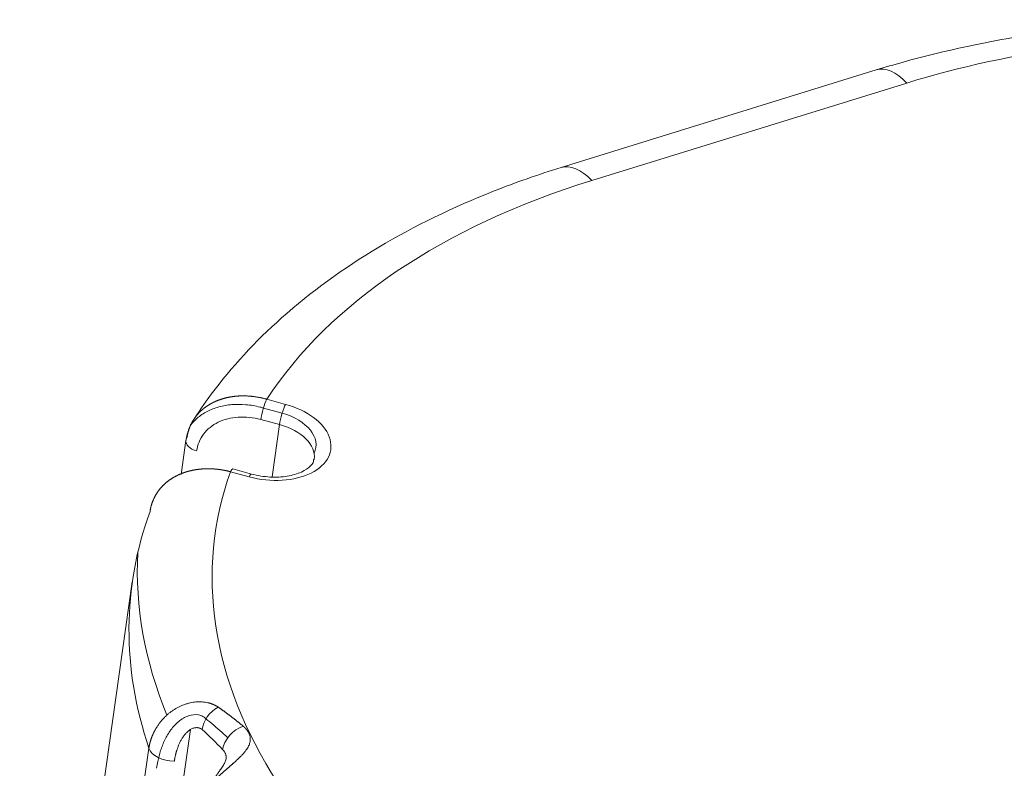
# Model space of a CAD drawing. Header units: millimetres. Extents: x 25069 to 61396, y 8621 to 21558.
# Tile 662 of 700: x 59929 to 59994, y 15997 to 16047. Entities that reach past the tile are written whole.
import ezdxf

# ---------------------------------------------------------------- set-up
doc = ezdxf.new("R2010")
doc.units = ezdxf.units.MM
doc.layers.add('10', color=7, linetype='Continuous')

msp = doc.modelspace()

# ---------------------------------------------------------------- linework, layer by layer
at = {"layer": '10', "color": 7, "linetype": 'Continuous', "lineweight": 20}
for p, q in [((59985.49, 16043.303), (59964.559, 16036.825)), ((59987.521, 16042.437), (59966.59, 16035.96)), ((59945.01, 16021.423), (59946.256, 16021.084)), ((59944.791, 16020.839), (59946.037, 16020.5)), ((59945.862, 16019.735), (59944.617, 16020.074)), ((59945.371, 16016.261), (59945.862, 16019.735)), ((59939.646, 16018.692), (59939.326, 16016.429)), ((59943.848, 16016.269), (59942.602, 16016.608)), ((59944, 16016.451), (59942.754, 16016.79)), ((59944.004, 16016.45), (59944, 16016.451)), ((59936.083, 16009.286), (59928.603, 15956.384)), ((59931.933, 15942.794), (59939.947, 15999.479)), ((59929.863, 15946.456), (59937.184, 15998.237))]:
    msp.add_line(p, q, dxfattribs=at)
for centre, major_axis, ratio, start_param, end_param in [((60016.976, 16011.276), (-54.458, 7.699), 0.613111, 4.911543, 5.367928), ((59986.968, 16038.526), (1.478, -4.777), 0.481571, 2.366793, 3.141612), ((59966.037, 16032.049), (1.478, -4.777), 0.481571, 2.366793, 3.141882), ((59996.045, 16004.798), (-54.458, 7.699), 0.613111, 5.367928, 6.003257), ((59945.052, 16018.676), (4.208, -0.595), 0.613111, 4.50981, 7.651403), ((59944.9, 16020.641), (-0.263, -0.965), 0.158944, 3.811617, 5.382414), ((59946.145, 16020.302), (-0.263, -0.965), 0.158944, 3.811617, 5.382414), ((59945.052, 16018.676), (3.218, -0.455), 0.613111, 6.083645, 7.630664), ((59944.941, 16017.894), (-3.218, 0.455), 0.613111, 3.141549, 4.50981), ((59940.636, 16018.552), (0.99, -0.14), 0.613111, 3.141615, 4.50981), ((59940.636, 16018.552), (0.99, -0.14), 0.613111, 2.866918, 3.141615), ((59944.941, 16017.894), (-3.218, 0.455), 0.613111, 3.120981, 3.141549), ((59996.045, 16004.798), (-54.458, 7.699), 0.613111, 6.157956, 6.771176), ((59942.492, 16015.825), (0.263, 0.965), 0.158944, 6.283165, 6.95321), ((59943.737, 16015.486), (0.263, 0.965), 0.158944, 6.283165, 6.95321), ((59995.492, 16000.887), (59.409, -8.399), 0.613111, 3.01111, 3.439176), ((59996.045, 16004.798), (-59.409, 8.399), 0.613111, 0.053715, 0.343738), ((59941.987, 15999.859), (1.015, 1.104), 0.675275, 1.103811, 2.43016), ((59943.338, 15998.531), (1.08, 1.041), 0.633491, 0.940306, 2.469805), ((59938.642, 15998.304), (-1.485, 0.21), 0.613111, 0.297584, 1.811904)]:
    msp.add_ellipse(centre, major_axis=major_axis, ratio=ratio, start_param=start_param, end_param=end_param, dxfattribs=at)
for points, knots in [([(60010.824, 16046.607), (60009.059, 16046.646), (60004.012, 16046.613), (59995.985, 16045.869), (59989.414, 16044.466), (59986.077, 16043.484), (59985.49, 16043.303)], [0, 0, 0, 0, 0.197065, 0.569511, 0.923575, 1, 1, 1, 1]), ([(59964.559, 16036.825), (59963.028, 16036.352), (59958.743, 16034.848), (59952.253, 16031.69), (59945.953, 16027.117), (59942.144, 16022.995), (59940.458, 16020.544), (59940.06, 16019.918)], [0, 0, 0, 0, 0.140961, 0.407529, 0.674761, 0.918681, 1, 1, 1, 1]), ([(59940.265, 16020.226), (59940.267, 16020.23), (59940.276, 16020.241), (59940.29, 16020.26), (59940.308, 16020.283), (59940.325, 16020.305), (59940.343, 16020.327), (59940.361, 16020.35), (59940.379, 16020.372), (59940.398, 16020.394), (59940.417, 16020.416), (59940.436, 16020.437), (59940.455, 16020.459), (59940.474, 16020.48), (59940.494, 16020.501), (59940.514, 16020.522), (59940.534, 16020.543), (59940.555, 16020.564), (59940.575, 16020.585), (59940.596, 16020.605), (59940.617, 16020.625), (59940.638, 16020.645), (59940.66, 16020.665), (59940.682, 16020.685), (59940.704, 16020.705), (59940.726, 16020.724), (59940.748, 16020.744), (59940.771, 16020.763), (59940.794, 16020.782), (59940.817, 16020.801), (59940.84, 16020.819), (59940.863, 16020.838), (59940.887, 16020.856), (59940.911, 16020.874), (59940.935, 16020.892), (59940.96, 16020.91), (59940.984, 16020.927), (59941.009, 16020.945), (59941.034, 16020.962), (59941.059, 16020.979), (59941.085, 16020.996), (59941.11, 16021.012), (59941.136, 16021.029), (59941.162, 16021.045), (59941.188, 16021.061), (59941.215, 16021.077), (59941.241, 16021.093), (59941.268, 16021.108), (59941.295, 16021.124), (59941.322, 16021.139), (59941.35, 16021.154), (59941.377, 16021.168), (59941.405, 16021.183), (59941.433, 16021.197), (59941.461, 16021.211), (59941.492, 16021.226), (59941.526, 16021.242), (59941.562, 16021.259), (59941.599, 16021.276), (59941.637, 16021.293), (59941.675, 16021.309), (59941.713, 16021.325), (59941.752, 16021.341), (59941.792, 16021.356), (59941.832, 16021.371), (59941.873, 16021.386), (59941.915, 16021.401), (59941.957, 16021.415), (59941.999, 16021.429), (59942.042, 16021.443), (59942.086, 16021.456), (59942.13, 16021.469), (59942.175, 16021.482), (59942.221, 16021.494), (59942.267, 16021.506), (59942.313, 16021.518), (59942.36, 16021.529), (59942.408, 16021.539), (59942.456, 16021.549), (59942.505, 16021.559), (59942.554, 16021.569), (59942.604, 16021.577), (59942.655, 16021.586), (59942.706, 16021.594), (59942.758, 16021.601), (59942.81, 16021.608), (59942.862, 16021.614), (59942.916, 16021.62), (59942.97, 16021.625), (59943.024, 16021.63), (59943.079, 16021.634), (59943.134, 16021.638), (59943.19, 16021.641), (59943.247, 16021.643), (59943.304, 16021.645), (59943.361, 16021.646), (59943.419, 16021.647), (59943.478, 16021.647), (59943.537, 16021.646), (59943.596, 16021.645), (59943.656, 16021.643), (59943.717, 16021.64), (59943.778, 16021.636), (59943.839, 16021.632), (59943.901, 16021.627), (59943.963, 16021.622), (59944.026, 16021.615), (59944.089, 16021.608), (59944.152, 16021.6), (59944.216, 16021.591), (59944.281, 16021.582), (59944.345, 16021.572), (59944.41, 16021.561), (59944.476, 16021.549), (59944.542, 16021.536), (59944.608, 16021.522), (59944.674, 16021.508), (59944.741, 16021.493), (59944.808, 16021.477), (59944.875, 16021.46), (59944.943, 16021.442), (59944.988, 16021.429), (59945.01, 16021.423)], [0, 0, 0, 0, 0.00309, 0.009285, 0.015484, 0.021687, 0.027894, 0.034105, 0.04032, 0.046539, 0.052762, 0.058989, 0.065219, 0.071454, 0.077693, 0.083935, 0.090182, 0.096433, 0.102687, 0.108946, 0.115209, 0.121475, 0.127746, 0.13402, 0.140299, 0.146581, 0.152868, 0.159158, 0.165453, 0.171751, 0.178054, 0.18436, 0.190671, 0.196985, 0.203304, 0.209626, 0.215953, 0.222283, 0.228618, 0.234956, 0.241298, 0.247645, 0.253995, 0.26035, 0.266708, 0.273071, 0.279437, 0.285807, 0.292182, 0.29856, 0.304943, 0.311329, 0.31772, 0.324114, 0.330513, 0.336915, 0.344957, 0.353061, 0.361226, 0.369453, 0.377741, 0.386092, 0.394504, 0.402977, 0.411512, 0.420109, 0.428768, 0.437489, 0.446271, 0.455114, 0.46402, 0.472987, 0.482016, 0.491106, 0.500258, 0.509472, 0.518748, 0.528085, 0.537484, 0.546945, 0.556467, 0.566051, 0.575697, 0.585404, 0.595174, 0.605004, 0.614897, 0.624851, 0.634867, 0.644945, 0.655084, 0.665285, 0.675548, 0.685872, 0.696258, 0.706706, 0.717216, 0.727787, 0.73842, 0.749114, 0.75987, 0.770688, 0.781568, 0.792509, 0.803512, 0.814577, 0.825703, 0.836891, 0.848141, 0.859452, 0.870825, 0.88226, 0.893757, 0.905315, 0.916935, 0.928616, 0.940359, 0.952164, 0.96403, 0.975959, 0.987948, 1, 1, 1, 1]), ([(59944.791, 16020.838), (59944.715, 16020.86), (59944.64, 16020.881), (59944.253, 16020.979), (59943.937, 16021.034), (59943.308, 16021.09), (59943.001, 16021.091), (59942.403, 16021.042), (59942.108, 16020.99), (59941.555, 16020.837), (59941.295, 16020.735), (59940.81, 16020.484), (59940.585, 16020.333), (59940.229, 16020.029), (59940.087, 16019.881), (59939.96, 16019.721)], [0, 0, 0, 0, 0.040264, 0.040264, 0.205791, 0.205791, 0.371318, 0.371318, 0.536845, 0.536845, 0.702372, 0.702372, 0.867898, 0.867898, 1, 1, 1, 1]), ([(59944.617, 16020.074), (59944.365, 16020.143), (59944.113, 16020.19), (59943.608, 16020.244), (59943.36, 16020.249), (59942.878, 16020.218), (59942.643, 16020.182), (59942.193, 16020.067), (59941.983, 16019.99), (59941.589, 16019.797), (59941.405, 16019.68), (59941.08, 16019.416), (59940.937, 16019.268), (59940.691, 16018.941), (59940.59, 16018.763), (59940.436, 16018.389), (59940.382, 16018.192), (59940.353, 16017.985)], [0, 0, 0, 0, 0.125, 0.125, 0.25, 0.25, 0.375, 0.375, 0.5, 0.5, 0.625, 0.625, 0.75, 0.75, 0.875, 0.875, 1, 1, 1, 1]), ([(59939.706, 16018.851), (59939.708, 16018.86), (59939.71, 16018.879), (59939.715, 16018.907), (59939.719, 16018.934), (59939.724, 16018.962), (59939.729, 16018.989), (59939.734, 16019.017), (59939.74, 16019.044), (59939.746, 16019.071), (59939.752, 16019.099), (59939.758, 16019.126), (59939.764, 16019.153), (59939.771, 16019.18), (59939.778, 16019.207), (59939.785, 16019.234), (59939.793, 16019.261), (59939.8, 16019.288), (59939.808, 16019.314), (59939.816, 16019.341), (59939.825, 16019.368), (59939.834, 16019.394), (59939.842, 16019.421), (59939.852, 16019.447), (59939.861, 16019.473), (59939.871, 16019.499), (59939.881, 16019.525), (59939.891, 16019.551), (59939.901, 16019.577), (59939.912, 16019.603), (59939.923, 16019.629), (59939.934, 16019.654), (59939.945, 16019.68), (59939.957, 16019.705), (59939.968, 16019.731), (59939.981, 16019.756), (59939.993, 16019.781), (59940.005, 16019.806), (59940.018, 16019.831), (59940.031, 16019.856), (59940.045, 16019.881), (59940.058, 16019.905), (59940.072, 16019.93), (59940.086, 16019.954), (59940.1, 16019.978), (59940.115, 16020.002), (59940.13, 16020.026), (59940.145, 16020.05), (59940.16, 16020.074), (59940.175, 16020.098), (59940.191, 16020.121), (59940.207, 16020.145), (59940.223, 16020.168), (59940.24, 16020.191), (59940.253, 16020.21), (59940.262, 16020.222), (59940.265, 16020.226)], [0, 0, 0, 0, 0.018374, 0.036761, 0.055159, 0.073569, 0.091992, 0.110426, 0.128872, 0.147331, 0.165801, 0.184284, 0.202778, 0.221285, 0.239804, 0.258335, 0.276877, 0.295432, 0.313999, 0.332578, 0.35117, 0.369773, 0.388388, 0.407015, 0.425655, 0.444306, 0.46297, 0.481646, 0.500334, 0.519034, 0.537746, 0.55647, 0.575206, 0.593955, 0.612715, 0.631488, 0.650273, 0.66907, 0.687879, 0.7067, 0.725533, 0.744379, 0.763236, 0.782106, 0.800988, 0.819882, 0.838788, 0.857707, 0.876637, 0.89558, 0.914535, 0.933502, 0.952482, 0.971473, 0.990477, 1, 1, 1, 1]), ([(59948.125, 16017.414), (59948.145, 16017.276), (59948.009, 16017.024), (59947.356, 16016.558), (59946.399, 16016.274), (59945.205, 16016.213), (59944.414, 16016.342), (59944, 16016.451)], [0, 0, 0, 0, 0.233936, 0.417725, 0.608672, 0.800253, 1, 1, 1, 1]), ([(59942.602, 16016.608), (59942.591, 16016.611), (59942.568, 16016.617), (59942.534, 16016.625), (59942.5, 16016.634), (59942.466, 16016.642), (59942.432, 16016.65), (59942.398, 16016.658), (59942.364, 16016.665), (59942.331, 16016.672), (59942.297, 16016.679), (59942.263, 16016.686), (59942.23, 16016.693), (59942.196, 16016.7), (59942.163, 16016.706), (59942.13, 16016.712), (59942.096, 16016.718), (59942.063, 16016.723), (59942.03, 16016.729), (59941.997, 16016.734), (59941.964, 16016.739), (59941.932, 16016.744), (59941.899, 16016.749), (59941.866, 16016.753), (59941.834, 16016.757), (59941.802, 16016.761), (59941.769, 16016.765), (59941.737, 16016.769), (59941.705, 16016.772), (59941.673, 16016.776), (59941.641, 16016.779), (59941.61, 16016.782), (59941.578, 16016.784), (59941.546, 16016.787), (59941.515, 16016.789), (59941.484, 16016.791), (59941.452, 16016.793), (59941.421, 16016.795), (59941.39, 16016.797), (59941.359, 16016.798), (59941.329, 16016.8), (59941.298, 16016.801), (59941.267, 16016.802), (59941.237, 16016.803), (59941.207, 16016.803), (59941.177, 16016.804), (59941.147, 16016.804), (59941.117, 16016.804), (59941.087, 16016.804), (59941.057, 16016.804), (59941.028, 16016.803), (59940.998, 16016.803), (59940.969, 16016.802), (59940.94, 16016.801), (59940.911, 16016.8), (59940.882, 16016.799), (59940.853, 16016.798), (59940.824, 16016.796), (59940.796, 16016.795), (59940.767, 16016.793), (59940.739, 16016.791), (59940.711, 16016.789), (59940.683, 16016.787), (59940.655, 16016.785), (59940.628, 16016.782), (59940.6, 16016.78), (59940.572, 16016.777), (59940.545, 16016.774), (59940.518, 16016.771), (59940.491, 16016.768), (59940.464, 16016.764), (59940.437, 16016.761), (59940.411, 16016.758), (59940.384, 16016.754), (59940.358, 16016.75), (59940.332, 16016.746), (59940.306, 16016.742), (59940.28, 16016.738), (59940.254, 16016.734), (59940.228, 16016.729), (59940.203, 16016.725), (59940.177, 16016.72), (59940.152, 16016.715), (59940.127, 16016.711), (59940.102, 16016.706), (59940.077, 16016.701), (59940.053, 16016.695), (59940.028, 16016.69), (59940.004, 16016.685), (59939.98, 16016.679), (59939.956, 16016.674), (59939.932, 16016.668), (59939.908, 16016.662), (59939.884, 16016.656), (59939.861, 16016.65), (59939.837, 16016.644), (59939.814, 16016.638), (59939.791, 16016.631), (59939.768, 16016.625), (59939.745, 16016.619), (59939.723, 16016.612), (59939.7, 16016.605), (59939.678, 16016.599), (59939.656, 16016.592), (59939.633, 16016.585), (59939.612, 16016.578), (59939.59, 16016.571), (59939.568, 16016.563), (59939.547, 16016.556), (59939.525, 16016.549), (59939.504, 16016.542), (59939.483, 16016.534), (59939.462, 16016.526), (59939.441, 16016.519), (59939.421, 16016.511), (59939.4, 16016.503), (59939.38, 16016.495), (59939.36, 16016.488), (59939.339, 16016.48), (59939.32, 16016.472), (59939.3, 16016.463), (59939.28, 16016.455), (59939.261, 16016.447), (59939.241, 16016.439), (59939.222, 16016.43), (59939.203, 16016.422), (59939.184, 16016.413), (59939.165, 16016.405), (59939.146, 16016.396), (59939.128, 16016.388), (59939.109, 16016.379), (59939.091, 16016.37), (59939.073, 16016.361), (59939.043, 16016.347), (59939.002, 16016.326), (59938.95, 16016.299), (59938.899, 16016.271), (59938.848, 16016.242), (59938.798, 16016.213), (59938.749, 16016.183), (59938.7, 16016.153), (59938.652, 16016.121), (59938.605, 16016.09), (59938.559, 16016.057), (59938.513, 16016.024), (59938.468, 16015.99), (59938.424, 16015.956), (59938.38, 16015.921), (59938.337, 16015.886), (59938.295, 16015.85), (59938.254, 16015.814), (59938.213, 16015.776), (59938.174, 16015.739), (59938.135, 16015.701), (59938.096, 16015.662), (59938.059, 16015.623), (59938.022, 16015.583), (59937.986, 16015.543), (59937.951, 16015.503), (59937.917, 16015.462), (59937.884, 16015.42), (59937.851, 16015.378), (59937.819, 16015.336), (59937.788, 16015.293), (59937.758, 16015.249), (59937.729, 16015.206), (59937.7, 16015.161), (59937.672, 16015.117), (59937.645, 16015.072), (59937.619, 16015.027), (59937.594, 16014.981), (59937.57, 16014.935), (59937.546, 16014.889), (59937.523, 16014.842), (59937.502, 16014.795), (59937.48, 16014.748), (59937.46, 16014.7), (59937.441, 16014.652), (59937.422, 16014.604), (59937.405, 16014.555), (59937.388, 16014.506), (59937.372, 16014.457), (59937.357, 16014.408), (59937.342, 16014.358), (59937.329, 16014.309), (59937.316, 16014.259), (59937.304, 16014.208), (59937.293, 16014.158), (59937.283, 16014.107), (59937.274, 16014.057), (59937.265, 16014.006), (59937.26, 16013.971), (59937.258, 16013.954)], [0, 0, 0, 0, 0.004547, 0.009083, 0.013607, 0.018119, 0.02262, 0.027109, 0.031587, 0.036052, 0.040507, 0.044949, 0.04938, 0.0538, 0.058208, 0.062604, 0.066988, 0.071361, 0.075723, 0.080072, 0.08441, 0.088737, 0.093052, 0.097355, 0.101647, 0.105927, 0.110195, 0.114452, 0.118697, 0.122931, 0.127152, 0.131363, 0.135561, 0.139749, 0.143924, 0.148088, 0.15224, 0.156381, 0.160509, 0.164627, 0.168733, 0.172827, 0.176909, 0.18098, 0.185039, 0.189087, 0.193123, 0.197147, 0.20116, 0.205161, 0.209151, 0.213129, 0.217095, 0.22105, 0.224993, 0.228924, 0.232844, 0.236752, 0.240648, 0.244533, 0.248407, 0.252268, 0.256119, 0.259957, 0.263784, 0.267599, 0.271403, 0.275195, 0.278975, 0.282744, 0.286501, 0.290246, 0.29398, 0.297702, 0.301413, 0.305112, 0.308799, 0.312475, 0.316139, 0.319792, 0.323433, 0.327062, 0.33068, 0.334286, 0.33788, 0.341463, 0.345034, 0.348594, 0.352141, 0.355678, 0.359202, 0.362715, 0.366217, 0.369707, 0.373185, 0.376652, 0.380106, 0.38355, 0.386982, 0.390402, 0.39381, 0.397207, 0.400592, 0.403966, 0.407328, 0.410678, 0.414017, 0.417344, 0.42066, 0.423963, 0.427256, 0.430536, 0.433805, 0.437063, 0.440309, 0.443543, 0.446765, 0.449976, 0.453176, 0.456363, 0.459539, 0.462704, 0.465857, 0.468998, 0.472128, 0.475246, 0.478352, 0.481447, 0.48453, 0.487601, 0.490661, 0.493709, 0.496746, 0.499771, 0.508688, 0.517594, 0.52649, 0.535375, 0.544251, 0.553116, 0.56197, 0.570815, 0.579649, 0.588472, 0.597286, 0.606089, 0.614882, 0.623665, 0.632437, 0.6412, 0.649951, 0.658693, 0.667425, 0.676146, 0.684857, 0.693557, 0.702248, 0.710928, 0.719598, 0.728258, 0.736907, 0.745547, 0.754176, 0.762795, 0.771403, 0.780002, 0.78859, 0.797168, 0.805736, 0.814294, 0.822842, 0.831379, 0.839906, 0.848424, 0.85693, 0.865427, 0.873914, 0.88239, 0.890857, 0.899313, 0.907759, 0.916195, 0.924621, 0.933037, 0.941443, 0.949838, 0.958224, 0.966599, 0.974964, 0.98332, 0.991665, 1, 1, 1, 1]), ([(59937.184, 15998.237), (59937.185, 15998.246), (59937.188, 15998.265), (59937.192, 15998.292), (59937.196, 15998.319), (59937.201, 15998.345), (59937.206, 15998.372), (59937.211, 15998.398), (59937.216, 15998.424), (59937.221, 15998.451), (59937.227, 15998.476), (59937.232, 15998.502), (59937.238, 15998.527), (59937.244, 15998.553), (59937.251, 15998.578), (59937.257, 15998.603), (59937.263, 15998.627), (59937.27, 15998.652), (59937.277, 15998.676), (59937.284, 15998.7), (59937.291, 15998.724), (59937.298, 15998.748), (59937.305, 15998.771), (59937.312, 15998.794), (59937.32, 15998.818), (59937.328, 15998.84), (59937.335, 15998.863), (59937.343, 15998.886), (59937.351, 15998.908), (59937.359, 15998.93), (59937.367, 15998.952), (59937.375, 15998.973), (59937.384, 15998.995), (59937.392, 15999.016), (59937.4, 15999.037), (59937.409, 15999.058), (59937.417, 15999.079), (59937.426, 15999.099), (59937.435, 15999.119), (59937.443, 15999.139), (59937.452, 15999.159), (59937.461, 15999.179), (59937.47, 15999.198), (59937.479, 15999.218), (59937.488, 15999.237), (59937.497, 15999.255), (59937.506, 15999.274), (59937.515, 15999.292), (59937.524, 15999.311), (59937.533, 15999.329), (59937.542, 15999.346), (59937.551, 15999.364), (59937.56, 15999.381), (59937.569, 15999.398), (59937.578, 15999.415), (59937.587, 15999.432), (59937.596, 15999.449), (59937.606, 15999.465), (59937.615, 15999.481), (59937.624, 15999.497), (59937.633, 15999.513), (59937.642, 15999.529), (59937.651, 15999.544), (59937.66, 15999.559), (59937.669, 15999.574), (59937.678, 15999.589), (59937.687, 15999.603), (59937.73, 15999.672), (59937.808, 15999.79), (59937.928, 15999.952), (59938.05, 16000.1), (59938.181, 16000.244), (59938.323, 16000.384), (59938.475, 16000.52), (59938.629, 16000.642), (59938.849, 16000.799), (59939.139, 16000.97), (59939.456, 16001.109), (59939.714, 16001.195), (59939.915, 16001.246), (59940.112, 16001.284), (59940.312, 16001.308), (59940.514, 16001.317), (59940.716, 16001.312), (59940.91, 16001.292), (59941.05, 16001.266), (59941.14, 16001.245), (59941.183, 16001.234), (59941.226, 16001.223), (59941.268, 16001.21), (59941.31, 16001.197), (59941.35, 16001.183), (59941.39, 16001.169), (59941.429, 16001.153), (59941.467, 16001.138), (59941.505, 16001.121), (59941.542, 16001.104), (59941.578, 16001.086), (59941.613, 16001.068), (59941.648, 16001.049), (59941.681, 16001.03), (59941.714, 16001.01), (59941.747, 16000.99), (59941.768, 16000.975), (59941.778, 16000.968)], [0, 0, 0, 0, 0.00484, 0.009648, 0.014424, 0.019167, 0.023878, 0.028557, 0.033203, 0.037817, 0.042399, 0.046948, 0.051464, 0.055949, 0.060401, 0.06482, 0.069208, 0.073563, 0.077885, 0.082175, 0.086433, 0.090659, 0.094852, 0.099012, 0.103141, 0.107237, 0.1113, 0.115332, 0.119331, 0.123297, 0.127231, 0.131133, 0.135003, 0.13884, 0.142645, 0.146417, 0.150157, 0.153865, 0.15754, 0.161183, 0.164794, 0.168372, 0.171918, 0.175432, 0.178913, 0.182362, 0.185779, 0.189163, 0.192515, 0.195835, 0.199122, 0.202377, 0.2056, 0.20879, 0.211948, 0.215073, 0.218167, 0.221228, 0.224256, 0.227252, 0.230216, 0.233148, 0.236047, 0.238914, 0.241749, 0.244551, 0.247322, 0.250059, 0.283869, 0.31597, 0.346368, 0.375067, 0.408087, 0.43981, 0.470249, 0.49942, 0.564277, 0.624945, 0.657468, 0.689052, 0.719765, 0.749681, 0.782129, 0.813664, 0.844409, 0.874503, 0.881837, 0.889115, 0.896339, 0.903512, 0.910636, 0.917714, 0.924748, 0.931741, 0.938695, 0.945613, 0.952498, 0.959353, 0.96618, 0.972982, 0.979762, 0.986523, 0.993268, 1, 1, 1, 1]), ([(59941.778, 16000.968), (59941.794, 16000.958), (59941.824, 16000.937), (59941.871, 16000.904), (59941.917, 16000.872), (59941.964, 16000.839), (59942.01, 16000.806), (59942.057, 16000.773), (59942.104, 16000.74), (59942.15, 16000.706), (59942.197, 16000.672), (59942.244, 16000.638), (59942.291, 16000.603), (59942.338, 16000.568), (59942.386, 16000.533), (59942.433, 16000.498), (59942.48, 16000.462), (59942.528, 16000.426), (59942.575, 16000.39), (59942.623, 16000.354), (59942.67, 16000.317), (59942.718, 16000.28), (59942.766, 16000.243), (59942.814, 16000.206), (59942.862, 16000.168), (59942.91, 16000.13), (59942.958, 16000.092), (59943.006, 16000.054), (59943.054, 16000.015), (59943.102, 15999.976), (59943.151, 15999.937), (59943.199, 15999.898), (59943.248, 15999.858), (59943.296, 15999.818), (59943.345, 15999.778), (59943.394, 15999.738), (59943.426, 15999.711), (59943.442, 15999.697)], [0, 0, 0, 0, 0.027475, 0.055015, 0.082618, 0.110286, 0.138019, 0.165815, 0.193676, 0.221601, 0.249591, 0.277645, 0.305764, 0.333946, 0.362194, 0.390506, 0.418882, 0.447323, 0.475829, 0.504399, 0.533034, 0.561734, 0.590498, 0.619327, 0.648221, 0.677179, 0.706202, 0.73529, 0.764443, 0.79366, 0.822943, 0.85229, 0.881702, 0.911179, 0.940721, 0.970328, 1, 1, 1, 1]), ([(59940.846, 16000.289), (59940.821, 16000.309), (59940.794, 16000.328), (59940.683, 16000.393), (59940.587, 16000.428), (59940.274, 16000.487), (59940.037, 16000.461), (59939.693, 16000.341), (59939.58, 16000.288), (59939.365, 16000.162), (59939.262, 16000.09), (59938.966, 15999.846), (59938.792, 15999.656), (59938.487, 15999.242), (59938.354, 15999.015), (59938.131, 15998.553), (59938.039, 15998.315), (59937.886, 15997.835), (59937.824, 15997.59), (59937.743, 15997.197), (59937.716, 15997.042), (59937.694, 15996.897)], [0, 0, 0, 0, 0.0234, 0.0234, 0.091301, 0.091301, 0.227102, 0.227102, 0.295002, 0.295002, 0.362903, 0.362903, 0.498704, 0.498704, 0.634505, 0.634505, 0.770307, 0.770307, 0.906108, 0.906108, 1, 1, 1, 1]), ([(59940.846, 16000.289), (59941.017, 16000.154), (59941.186, 16000.014), (59941.713, 15999.57), (59942.07, 15999.254), (59942.425, 15998.927)], [0, 0, 0, 0, 0.321703, 0.321703, 1, 1, 1, 1]), ([(59940.731, 15999.47), (59940.728, 15999.473), (59940.721, 15999.478), (59940.711, 15999.485), (59940.701, 15999.493), (59940.691, 15999.5), (59940.68, 15999.506), (59940.67, 15999.513), (59940.659, 15999.519), (59940.649, 15999.525), (59940.638, 15999.531), (59940.627, 15999.536), (59940.616, 15999.542), (59940.605, 15999.547), (59940.594, 15999.551), (59940.583, 15999.556), (59940.572, 15999.56), (59940.561, 15999.565), (59940.549, 15999.568), (59940.538, 15999.572), (59940.527, 15999.576), (59940.515, 15999.579), (59940.504, 15999.582), (59940.493, 15999.585), (59940.481, 15999.587), (59940.47, 15999.589), (59940.458, 15999.592), (59940.447, 15999.593), (59940.435, 15999.595), (59940.424, 15999.597), (59940.412, 15999.598), (59940.4, 15999.599), (59940.362, 15999.601), (59940.295, 15999.6), (59940.199, 15999.585), (59940.103, 15999.556), (59939.985, 15999.504), (59939.847, 15999.417), (59939.695, 15999.286), (59939.55, 15999.123), (59939.424, 15998.945), (59939.314, 15998.76), (59939.22, 15998.575), (59939.134, 15998.378), (59939.077, 15998.222), (59939.041, 15998.112), (59939.022, 15998.051), (59939.004, 15997.991), (59938.987, 15997.93), (59938.97, 15997.868), (59938.955, 15997.807), (59938.94, 15997.745), (59938.927, 15997.683), (59938.914, 15997.621), (59938.902, 15997.558), (59938.891, 15997.495), (59938.88, 15997.432), (59938.874, 15997.39), (59938.871, 15997.369)], [0, 0, 0, 0, 0.004362, 0.0087, 0.013013, 0.017302, 0.021568, 0.02581, 0.030029, 0.034226, 0.038401, 0.042553, 0.046685, 0.050795, 0.054884, 0.058953, 0.063003, 0.067033, 0.071043, 0.075036, 0.079009, 0.082966, 0.086904, 0.090826, 0.094731, 0.098621, 0.102494, 0.106353, 0.110197, 0.114027, 0.117843, 0.121646, 0.125437, 0.155968, 0.18683, 0.218266, 0.250503, 0.306456, 0.366327, 0.430776, 0.500331, 0.559417, 0.620615, 0.68409, 0.749989, 0.768903, 0.78786, 0.806863, 0.825914, 0.845017, 0.864173, 0.883386, 0.902658, 0.921992, 0.941391, 0.960857, 0.980392, 1, 1, 1, 1]), ([(59943.442, 15999.697), (59943.447, 15999.693), (59943.457, 15999.684), (59943.472, 15999.672), (59943.487, 15999.659), (59943.501, 15999.646), (59943.515, 15999.633), (59943.529, 15999.62), (59943.542, 15999.607), (59943.556, 15999.594), (59943.569, 15999.581), (59943.582, 15999.568), (59943.594, 15999.555), (59943.607, 15999.542), (59943.619, 15999.528), (59943.631, 15999.515), (59943.642, 15999.502), (59943.654, 15999.488), (59943.665, 15999.475), (59943.676, 15999.461), (59943.687, 15999.447), (59943.697, 15999.434), (59943.707, 15999.42), (59943.717, 15999.406), (59943.727, 15999.393), (59943.737, 15999.379), (59943.746, 15999.365), (59943.755, 15999.351), (59943.764, 15999.337), (59943.772, 15999.323), (59943.781, 15999.309), (59943.789, 15999.295), (59943.814, 15999.249), (59943.852, 15999.17), (59943.89, 15999.057), (59943.912, 15998.943), (59943.919, 15998.83), (59943.912, 15998.719), (59943.891, 15998.608), (59943.857, 15998.496), (59943.805, 15998.374), (59943.732, 15998.24), (59943.634, 15998.095), (59943.512, 15997.942), (59943.367, 15997.779), (59943.198, 15997.607), (59943.009, 15997.428), (59942.861, 15997.294), (59942.766, 15997.209), (59942.727, 15997.175), (59942.688, 15997.141), (59942.649, 15997.106), (59942.609, 15997.071), (59942.568, 15997.036), (59942.527, 15997), (59942.486, 15996.964), (59942.444, 15996.928), (59942.402, 15996.891), (59942.359, 15996.854), (59942.316, 15996.816), (59942.272, 15996.778), (59942.228, 15996.74), (59942.184, 15996.701), (59942.139, 15996.662), (59942.094, 15996.622), (59942.049, 15996.582), (59942.003, 15996.542), (59941.957, 15996.501), (59941.911, 15996.459), (59941.864, 15996.418), (59941.817, 15996.375), (59941.77, 15996.332), (59941.722, 15996.289), (59941.675, 15996.245), (59941.627, 15996.201), (59941.579, 15996.156), (59941.547, 15996.126), (59941.531, 15996.111)], [0, 0, 0, 0, 0.004171, 0.00833, 0.012477, 0.016612, 0.020736, 0.024849, 0.028952, 0.033046, 0.037131, 0.041207, 0.045275, 0.049336, 0.05339, 0.057438, 0.061479, 0.065515, 0.069547, 0.073574, 0.077598, 0.081618, 0.085636, 0.089652, 0.093666, 0.097679, 0.101692, 0.105705, 0.109719, 0.113733, 0.11775, 0.121769, 0.125791, 0.157, 0.188149, 0.219499, 0.251309, 0.281747, 0.312522, 0.343828, 0.375843, 0.416518, 0.458091, 0.500843, 0.548782, 0.597851, 0.648333, 0.700489, 0.709826, 0.719223, 0.728683, 0.738205, 0.747792, 0.757445, 0.767164, 0.776951, 0.786807, 0.796734, 0.806731, 0.816801, 0.826945, 0.837162, 0.847456, 0.857825, 0.868272, 0.878797, 0.889402, 0.900087, 0.910852, 0.9217, 0.932631, 0.943645, 0.954744, 0.965928, 0.977198, 0.988555, 1, 1, 1, 1]), ([(59941.532, 15996.215), (59941.537, 15996.222), (59941.546, 15996.236), (59941.559, 15996.257), (59941.572, 15996.277), (59941.585, 15996.298), (59941.599, 15996.318), (59941.612, 15996.338), (59941.625, 15996.358), (59941.638, 15996.378), (59941.651, 15996.397), (59941.664, 15996.417), (59941.678, 15996.436), (59941.691, 15996.456), (59941.704, 15996.475), (59941.717, 15996.494), (59941.729, 15996.513), (59941.742, 15996.532), (59941.755, 15996.55), (59941.768, 15996.569), (59941.781, 15996.587), (59941.793, 15996.605), (59941.806, 15996.623), (59941.818, 15996.641), (59941.831, 15996.659), (59941.843, 15996.677), (59941.856, 15996.695), (59941.868, 15996.712), (59941.88, 15996.73), (59941.892, 15996.747), (59941.933, 15996.805), (59942, 15996.902), (59942.089, 15997.035), (59942.169, 15997.165), (59942.233, 15997.287), (59942.282, 15997.405), (59942.31, 15997.514), (59942.32, 15997.625), (59942.313, 15997.711), (59942.298, 15997.779), (59942.283, 15997.828), (59942.261, 15997.884), (59942.236, 15997.935), (59942.212, 15997.977), (59942.193, 15998.007), (59942.173, 15998.035), (59942.154, 15998.061), (59942.135, 15998.084), (59942.116, 15998.106), (59942.099, 15998.125), (59942.088, 15998.137), (59942.082, 15998.142)], [0, 0, 0, 0, 0.009568, 0.019058, 0.028473, 0.037812, 0.047077, 0.056267, 0.065386, 0.074432, 0.083408, 0.092314, 0.101151, 0.109921, 0.118624, 0.127261, 0.135834, 0.144344, 0.152792, 0.161178, 0.169505, 0.177774, 0.185985, 0.194141, 0.202241, 0.210289, 0.218285, 0.22623, 0.234127, 0.241976, 0.249779, 0.312907, 0.374555, 0.435887, 0.499593, 0.558624, 0.624669, 0.680562, 0.74967, 0.77379, 0.802602, 0.836104, 0.874297, 0.894345, 0.913155, 0.930726, 0.947058, 0.962152, 0.976006, 0.988622, 1, 1, 1, 1])]:
    msp.add_open_spline(points, degree=3, knots=knots, dxfattribs=at)
for points, degree in [([(59940.199, 16020.133), (59939.753, 16019.474), (59939.643, 16018.665)], 2), ([(59942.082, 15998.142), (59941.634, 15998.607), (59941.184, 15999.054), (59940.731, 15999.47)], 3)]:
    msp.add_open_spline(points, degree=degree, dxfattribs=at)

doc.saveas('drawing.dxf')
